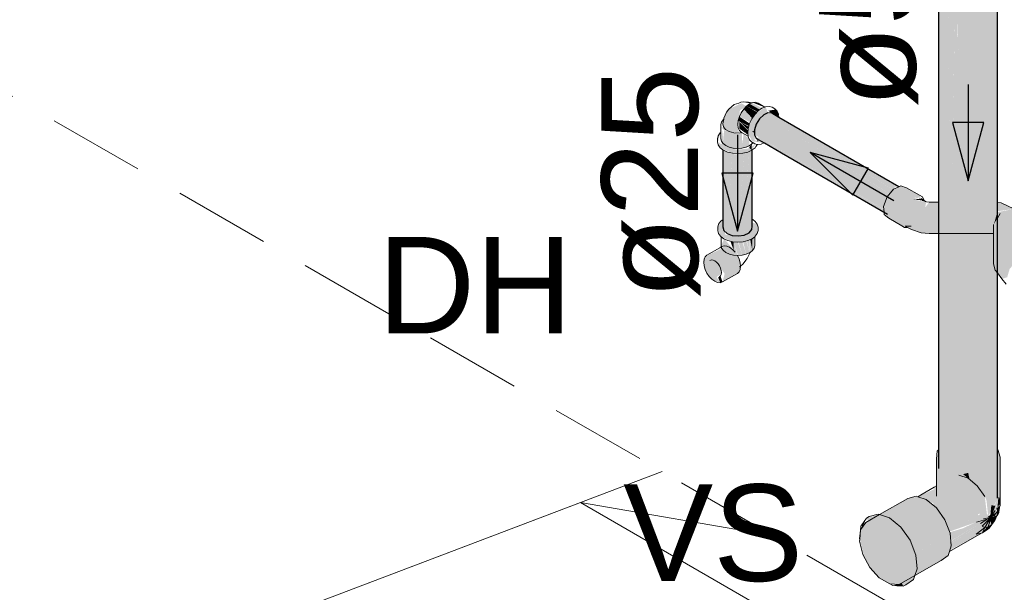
# Model space of a CAD drawing. Header units: millimetres. Extents: x 567 to 934, y -1 to 364.
# Tile 990 of 1056: x 755.54 to 757.58, y 194.78 to 195.97. Entities that reach past the tile are written whole.
import ezdxf

# ---------------------------------------------------------------- set-up
doc = ezdxf.new("R2010")
doc.units = ezdxf.units.MM
doc.header["$MEASUREMENT"] = 0
doc.linetypes.add('JIS_02_2.0', pattern=[0.3, 0.2, -0.1])
doc.linetypes.add('NULL', pattern=[0])
for name, color, linetype, lineweight in [('AF-Condutos', 140, 'Continuous', 25), ('AF-Conexões', 152, 'Continuous', 18), ('AF-Curva de transposição', 152, 'Continuous', 18), ('AF-Peça de utilização', 152, 'Continuous', 18), ('AF-Sentido conduto', 140, 'Continuous', 30), ('AF-Textos conduto', 7, 'Continuous', 9), ('DI-Área do detalhe', 10, 'JIS_02_2.0', 0), ('Textos', 7, 'Continuous', 9)]:
    doc.layers.add(name, color=color, linetype=linetype, lineweight=lineweight)
doc.layers.add('ARQ FINA', color=8, linetype='Continuous')
doc.styles.add('Arial', font='arial.ttf')

msp = doc.modelspace()

# ---------------------------------------------------------------- hatches: boundary and pattern name
at = {"layer": 'AF-Condutos', "linetype": 'Continuous'}
for points in [[(757.5603, 196.3222), (757.5532, 196.3085), (757.5054, 196.2975), (757.5043, 196.3681), (757.4923, 195.6803), (757.4796, 196.2981), (757.4842, 195.5907), (757.4794, 196.2982), (757.4813, 195.5907), (757.4793, 196.2982), (757.4802, 195.5907), (757.4792, 196.2983), (757.4791, 196.2983), (757.4777, 195.5907), (757.4786, 196.2984), (757.4782, 196.2985), (757.4675, 195.5907), (757.4583, 196.3041), (757.4629, 195.5907), (757.458, 196.3043), (757.4571, 196.3047), (757.4502, 195.5907), (757.4441, 196.3118), (757.44, 196.3149), (757.44, 195.1045), (757.4402, 195.0388), (757.4766, 195.0267), (757.4808, 195.0354), (757.5011, 195.0299), (757.5201, 195.003), (757.5177, 195.0276), (757.5281, 195.0006), (757.53, 195.0087), (757.5437, 194.9697), (757.5487, 194.9481), (757.5616, 194.9773), (757.5616, 196.3239), (757.5609, 195.5936)], [(757.4502, 195.5907), (757.4571, 196.302), (757.4441, 196.3118)], [(757.5609, 195.59), (757.5615, 196.3239), (757.5603, 196.3222)], [(757.4629, 195.5907), (757.4583, 196.3032), (757.458, 196.3043)], [(757.4675, 195.5907), (757.4781, 196.2985), (757.4583, 196.3041)], [(757.4777, 195.5907), (757.479, 196.2983), (757.4786, 196.2984)], [(757.4802, 195.5907), (757.4793, 196.2956), (757.4792, 196.2982)], [(757.4813, 195.5907), (757.4794, 196.2956), (757.4793, 196.2982)], [(757.4842, 195.5907), (757.4797, 196.2956), (757.4794, 196.2982)], [(757.4923, 195.6803), (757.503, 196.2926), (757.4972, 196.2969), (757.4796, 196.2982)], [(757.0944, 195.7747), (757.0777, 195.7713), (757.0624, 195.7524), (757.0587, 195.7304), (757.0829, 195.716), (757.3305, 195.5735), (757.0842, 195.7156), (757.3243, 195.5773), (757.3383, 195.6077), (757.1111, 195.7504), (757.3457, 195.6166), (757.1098, 195.7612), (757.3509, 195.6228), (757.3577, 195.6227)], [(757.3509, 195.6228), (757.1098, 195.7612), (757.3453, 195.617)], [(757.1111, 195.7504), (757.3384, 195.6078), (757.3457, 195.6166)], [(757.0624, 195.723), (757.3341, 195.5661), (757.0675, 195.7251)], [(757.0528, 195.6982), (757.0532, 195.7107), (757.0474, 195.7042)], [(757.0874, 195.7133), (757.3271, 195.5703), (757.3266, 195.5757)], [(756.9932, 195.5578), (756.9949, 195.6977), (756.9931, 195.6991)], [(756.9931, 195.5393), (757.002, 195.5259), (757.0041, 195.5599), (757.002, 195.6948), (756.9951, 195.6979)], [(757.0123, 195.6922), (757.002, 195.5259), (757.0127, 195.5219), (757.0127, 195.6921)], [(757.0041, 195.5599), (757.0121, 195.6903), (757.0021, 195.6948)], [(757.0248, 195.6913), (757.0127, 195.5219), (757.0252, 195.5207), (757.0252, 195.6914)], [(757.0127, 195.6904), (757.0127, 195.5219), (757.0246, 195.6893)], [(757.0371, 195.6927), (757.0252, 195.5207), (757.0375, 195.5226), (757.0375, 195.6928)], [(757.037, 195.6923), (757.0252, 195.6914), (757.0252, 195.5207)], [(757.0532, 195.5338), (757.0532, 195.6983), (757.047, 195.6956), (757.0375, 195.5226)], [(757.0469, 195.6951), (757.0375, 195.6928), (757.0375, 195.5226)], [(757.0533, 195.5559), (757.0539, 195.5412), (757.0539, 195.6989), (757.0532, 195.6984)], [(757.5011, 195.0299), (757.4907, 195.0272), (757.5043, 195.016)]]:
    msp.add_hatch(color=151, dxfattribs=at).paths.add_polyline_path(points)
at = {"layer": 'AF-Conexões', "linetype": 'Continuous'}
for points in [[(756.995, 195.7626), (756.9942, 195.7468), (757.0064, 195.7368), (757.0268, 195.7337), (757.0246, 195.743), (757.0284, 195.7808), (757.0422, 195.7896), (757.0314, 195.7954), (757.0055, 195.7834)], [(757.0498, 195.7562), (757.0532, 195.7632), (757.0363, 195.7834), (757.0273, 195.7678)], [(757.059, 195.7716), (757.0422, 195.7896), (757.0363, 195.7834), (757.0539, 195.7642)], [(757.0648, 195.7779), (757.0486, 195.7943), (757.0422, 195.7896)], [(757.0631, 195.7776), (757.0422, 195.7896), (757.0589, 195.7717)], [(757.079, 195.7134), (757.0587, 195.719), (757.0624, 195.7524), (757.0744, 195.7683), (757.0875, 195.7194), (757.0864, 195.7754), (757.0817, 195.7884), (757.0593, 195.7721), (757.0485, 195.7535), (757.0446, 195.7342), (757.0539, 195.7167)], [(757.0744, 195.7854), (757.0532, 195.7962), (757.0486, 195.7943)], [(757.0691, 195.7825), (757.0486, 195.7943), (757.0645, 195.7782)], [(757.0743, 195.7854), (757.0486, 195.7943), (757.0685, 195.7828)], [(757.0793, 195.7874), (757.066, 195.796), (757.0549, 195.797)], [(757.1084, 195.773), (757.1018, 195.7824), (757.0869, 195.7801), (757.1064, 195.7678)], [(757.047, 195.7481), (757.0273, 195.7678), (757.0248, 195.7595)], [(757.0463, 195.7488), (757.0485, 195.7535), (757.0273, 195.7678)], [(756.99, 195.7169), (756.9931, 195.7127), (756.9935, 195.7415)], [(756.9902, 195.7461), (756.9935, 195.7415), (757.0236, 195.7314)], [(757.0248, 195.7448), (757.0451, 195.7302), (757.0447, 195.7333)], [(757.046, 195.7473), (757.0272, 195.7581), (757.0449, 195.7412)], [(757.0273, 195.7434), (757.0445, 195.7335), (757.0451, 195.7393), (757.0272, 195.7573)], [(756.982, 195.7221), (756.9876, 195.7033), (757.0129, 195.6921), (757.0344, 195.6921), (757.0531, 195.6983), (757.0597, 195.7101), (757.0445, 195.7013), (757.0129, 195.6989), (756.9931, 195.7076), (756.9834, 195.7159), (756.9876, 195.7341)], [(756.9876, 195.7101), (757.0129, 195.6989), (757.0337, 195.7029), (757.0326, 195.7321), (757.0236, 195.7314), (756.9957, 195.7398), (756.9931, 195.7127)], [(757.0482, 195.7079), (757.0482, 195.7199), (757.0361, 195.7329), (757.0326, 195.7027)]]:
    msp.add_hatch(color=161, dxfattribs=at).paths.add_polyline_path(points)
at = {"layer": 'AF-Curva de transposição', "linetype": 'Continuous'}
for points in [[(757.3643, 195.5413), (757.4035, 195.5273), (757.4206, 195.5259), (757.5526, 195.5259), (757.44, 195.5374), (757.44, 195.5756), (757.4557, 195.5851), (757.44, 195.5851), (757.44, 195.5907), (757.4206, 195.5907), (757.4121, 195.5795), (757.4142, 195.5907), (757.3873, 195.5963), (757.4065, 195.6019), (757.3896, 195.5999), (757.3617, 195.6246), (757.3466, 195.6176), (757.3332, 195.6016), (757.326, 195.582), (757.3271, 195.5702), (757.3371, 195.5574)], [(757.4004, 195.6053), (757.3734, 195.6202), (757.3617, 195.6246), (757.388, 195.6001), (757.4021, 195.6015)], [(757.4102, 195.5939), (757.4037, 195.598), (757.3873, 195.5963)], [(757.5697, 195.5893), (757.5616, 195.5899), (757.5616, 195.5719), (757.5959, 195.5766)], [(757.5616, 195.5699), (757.5616, 195.556), (757.5539, 195.5441), (757.5533, 195.4627), (757.5573, 195.4496), (757.5711, 195.4316), (757.582, 195.4352), (757.587, 195.4521), (757.5994, 195.4669), (757.596, 195.4758), (757.6036, 195.4826), (757.6183, 195.4752), (757.6135, 195.5538), (757.5959, 195.5766)], [(757.5616, 195.5699), (757.5545, 195.5451), (757.5616, 195.5572)]]:
    msp.add_hatch(color=161, dxfattribs=at).paths.add_polyline_path(points)
at = {"layer": 'AF-Peça de utilização', "linetype": 'Continuous'}
for points in [[(756.9931, 195.554), (756.9826, 195.5387), (756.9882, 195.5199), (757.0135, 195.5087), (757.035, 195.5087), (757.0537, 195.5149), (757.0645, 195.5257), (757.0645, 195.545), (757.0545, 195.5482), (757.0539, 195.5346), (757.0252, 195.5207), (756.9981, 195.5232)], [(757.0578, 195.5181), (757.0551, 195.516), (757.0544, 195.4903), (757.0578, 195.4952)], [(756.9861, 195.4587), (756.9968, 195.4421), (756.9923, 195.4253), (757.0269, 195.4465), (757.0291, 195.4651), (757.0186, 195.4871), (757.0014, 195.4996), (756.9649, 195.4823), (756.9543, 195.4725), (756.9566, 195.4513), (756.9704, 195.4311), (756.9876, 195.4238), (756.9799, 195.4354), (756.9899, 195.4429)], [(756.9895, 195.5008), (756.9996, 195.4862), (757.0231, 195.4804), (757.0164, 195.5085), (757.0152, 195.492), (756.9963, 195.5143)], [(757.0152, 195.492), (757.0152, 195.5083), (757.0086, 195.5099)], [(757.0242, 195.5079), (757.0164, 195.5085), (757.0242, 195.4803), (757.0332, 195.481)], [(757.0332, 195.5086), (757.0254, 195.508), (757.0332, 195.481), (757.0416, 195.483)], [(757.0416, 195.5092), (757.035, 195.5087), (757.0416, 195.483)], [(757.0416, 195.5103), (757.0416, 195.483), (757.0488, 195.4862)], [(757.0488, 195.512), (757.0426, 195.5105), (757.0488, 195.4862)], [(757.0544, 195.4903), (757.0498, 195.5132), (757.0488, 195.4862)], [(757.0544, 195.5152), (757.0498, 195.5132), (757.0544, 195.4903)], [(756.9883, 195.4378), (756.9832, 195.4351), (756.9876, 195.4238), (756.9923, 195.4253)], [(757.5672, 194.965), (757.5672, 195.0626), (757.5629, 195.0783), (757.5011, 195.0646), (757.44, 195.0741), (757.4358, 195.0586), (757.4358, 195.0128), (757.4377, 194.9748), (757.44, 195.0056), (757.44, 194.9675), (757.4452, 194.9509), (757.465, 194.9369), (757.4907, 194.9305), (757.518, 194.9314), (757.5224, 194.9459), (757.5406, 194.9386), (757.5356, 194.9811), (757.5392, 194.9722), (757.5427, 194.9395), (757.5601, 194.9728), (757.5607, 194.9598)], [(757.5287, 194.9051), (757.5411, 194.9139), (757.5476, 194.9321), (757.5369, 194.9506), (757.5006, 194.9297), (757.535, 194.9529), (757.5195, 194.9712), (757.5359, 194.9807), (757.5201, 195.003), (757.5011, 195.0186), (757.4821, 195.0249), (757.44, 195.0026), (757.4307, 195.0002), (757.4362, 194.9588), (757.44, 194.9608), (757.4358, 194.9982), (757.3966, 194.9805), (757.4283, 194.9676), (757.4625, 194.9082), (757.516, 194.9271), (757.4899, 194.9148), (757.5404, 194.93), (757.4657, 194.8848), (757.4633, 194.8699)], [(757.2842, 194.8607), (757.2974, 194.8337), (757.3171, 194.8122), (757.3387, 194.7997), (757.3585, 194.7984), (757.4451, 194.8484), (757.4595, 194.8586), (757.4662, 194.8785), (757.4639, 194.9046), (757.3928, 194.8588), (757.3915, 194.8628), (757.4639, 194.9046), (757.3824, 194.8861), (757.3808, 194.8903), (757.4531, 194.9325), (757.4357, 194.9572), (757.4145, 194.9746), (757.3966, 194.9805), (757.3759, 194.9771), (757.2893, 194.9271), (757.2785, 194.9117), (757.2766, 194.8921)], [(757.5601, 194.9477), (757.5601, 194.9728), (757.5486, 194.9423)], [(757.5624, 194.9523), (757.5644, 194.9785), (757.5607, 194.9575)], [(757.5672, 194.965), (757.5644, 194.9785), (757.5631, 194.9613)], [(757.5601, 194.9473), (757.5491, 194.9394), (757.5563, 194.9619), (757.5499, 194.9625), (757.5486, 194.9423), (757.5565, 194.9397)], [(757.2819, 194.9164), (757.2906, 194.9363), (757.2806, 194.922)], [(757.3952, 194.8309), (757.3927, 194.8596), (757.3808, 194.8903), (757.3616, 194.9175), (757.3383, 194.9366), (757.3177, 194.9435), (757.2906, 194.9363), (757.3331, 194.8676), (757.3667, 194.7948), (757.3878, 194.809), (757.3952, 194.8309), (757.39, 194.8279)], [(757.3836, 194.8863), (757.4639, 194.9046), (757.4531, 194.9325), (757.3807, 194.8906)], [(757.529, 194.9266), (757.4637, 194.907), (757.4653, 194.8892)], [(757.4692, 194.8911), (757.4656, 194.8849), (757.5404, 194.93), (757.529, 194.9266)], [(757.5444, 194.9151), (757.5499, 194.9232), (757.5479, 194.9376), (757.5268, 194.9253), (757.5299, 194.9192), (757.5177, 194.9029), (757.5313, 194.907)], [(757.5607, 194.9407), (757.5479, 194.9376), (757.5499, 194.9232)], [(757.393, 194.8589), (757.4639, 194.9046), (757.3924, 194.8633)], [(757.5286, 194.9051), (757.4629, 194.8686), (757.4622, 194.8667)], [(757.345, 194.7962), (757.3667, 194.7948), (757.3637, 194.8014)]]:
    msp.add_hatch(color=161, dxfattribs=at).paths.add_polyline_path(points)

# ---------------------------------------------------------------- linework, layer by layer
at = {"layer": 'AF-Condutos'}
for p, q in [((757.44, 196.3149), (757.44, 195.5907)), ((757.5616, 195.5932), (757.5616, 196.324)), ((757.0691, 195.7632), (757.0624, 195.7524)), ((757.0777, 195.7713), (757.0691, 195.7632)), ((757.0866, 195.7754), (757.0777, 195.7713)), ((757.0944, 195.7747), (757.0866, 195.7754)), ((757.1092, 195.7662), (757.0944, 195.7747)), ((757.3577, 195.6227), (757.1092, 195.7662)), ((757.0624, 195.7524), (757.0587, 195.7408)), ((757.0587, 195.7408), (757.0587, 195.7348)), ((757.0587, 195.7348), (757.0587, 195.7304)), ((757.0587, 195.7304), (757.0624, 195.723)), ((757.0624, 195.723), (757.0653, 195.7213)), ((757.0653, 195.7213), (757.0665, 195.7206)), ((757.0665, 195.7206), (757.079, 195.7134)), ((757.079, 195.7134), (757.0792, 195.7133)), ((757.0792, 195.7133), (757.1144, 195.693)), ((756.9931, 195.6991), (756.9931, 195.5576)), ((757.0539, 195.5557), (757.0539, 195.6989)), ((757.1144, 195.693), (757.3341, 195.5661)), ((757.44, 195.5907), (757.44, 195.5259)), ((757.5616, 195.5899), (757.5616, 195.5932)), ((757.5616, 195.5572), (757.5616, 195.5899)), ((756.9931, 195.5576), (756.9931, 195.555)), ((757.5616, 195.444), (757.5616, 195.5572)), ((756.9931, 195.555), (756.9931, 195.5544)), ((756.9931, 195.5544), (756.9931, 195.5393)), ((756.9931, 195.5393), (756.9951, 195.5321)), ((757.0532, 195.5338), (757.0539, 195.5412)), ((757.0539, 195.5556), (757.0539, 195.5557)), ((757.0539, 195.5412), (757.0539, 195.5556)), ((756.9951, 195.5321), (757.002, 195.5259)), ((757.002, 195.5259), (757.0127, 195.5219)), ((757.0127, 195.5219), (757.0252, 195.5207)), ((757.0252, 195.5207), (757.0375, 195.5226)), ((757.0375, 195.5226), (757.0474, 195.5273)), ((757.0474, 195.5273), (757.0532, 195.5338)), ((757.44, 195.5259), (757.44, 195.1045)), ((757.5616, 195.4355), (757.5616, 195.444)), ((757.5616, 195.0829), (757.5616, 195.4355)), ((757.44, 195.1045), (757.44, 195.0776)), ((757.44, 195.0776), (757.44, 195.0689)), ((757.44, 195.0689), (757.44, 195.0389)), ((757.5616, 195.0794), (757.5616, 195.0829)), ((757.5616, 194.9773), (757.5616, 195.0794))]:
    msp.add_line(p, q, dxfattribs=at)
at = {"layer": 'AF-Conexões'}
for p, q in [((757.0055, 195.7834), (757.0007, 195.777)), ((757.0165, 195.7927), (757.0055, 195.7834)), ((757.0212, 195.7942), (757.0165, 195.7927)), ((757.0259, 195.7957), (757.0212, 195.7942)), ((757.0304, 195.7978), (757.0259, 195.7957)), ((757.0359, 195.7983), (757.0304, 195.7978)), ((757.0363, 195.7834), (757.0312, 195.7759)), ((757.0464, 195.798), (757.0359, 195.7983)), ((757.0422, 195.7896), (757.0363, 195.7834)), ((757.0407, 195.7978), (757.0532, 195.7963)), ((757.0491, 195.7967), (757.0407, 195.7978)), ((757.0486, 195.7943), (757.0422, 195.7896)), ((757.0535, 195.7964), (757.0464, 195.798)), ((757.0532, 195.7962), (757.0486, 195.7943)), ((757.0532, 195.7962), (757.0491, 195.7967)), ((757.0535, 195.7964), (757.0532, 195.7963)), ((757.0532, 195.7963), (757.0532, 195.7962)), ((757.0549, 195.797), (757.0535, 195.7964)), ((757.0609, 195.7976), (757.0549, 195.797)), ((757.066, 195.796), (757.0609, 195.7976)), ((757.0802, 195.7878), (757.066, 195.796)), ((757.074, 195.7852), (757.0664, 195.7796)), ((757.0802, 195.7878), (757.074, 195.7852)), ((757.0817, 195.7884), (757.0802, 195.7878)), ((757.0888, 195.7891), (757.0817, 195.7884)), ((757.0949, 195.7873), (757.0888, 195.7891)), ((757.1007, 195.7839), (757.0949, 195.7873)), ((757.1054, 195.7795), (757.1007, 195.7839)), ((756.9935, 195.7615), (756.99, 195.7567)), ((756.995, 195.7626), (756.9932, 195.7529)), ((756.995, 195.7626), (756.9935, 195.7615)), ((756.9952, 195.764), (756.995, 195.7626)), ((756.9954, 195.7649), (756.9952, 195.764)), ((757.0007, 195.777), (756.9954, 195.7649)), ((757.0273, 195.7678), (757.0248, 195.7595)), ((757.0312, 195.7759), (757.0273, 195.7678)), ((757.0532, 195.7632), (757.0485, 195.7535)), ((757.0593, 195.7721), (757.0532, 195.7632)), ((757.0664, 195.7796), (757.0593, 195.7721)), ((757.1084, 195.773), (757.1054, 195.7795)), ((757.1092, 195.7662), (757.1084, 195.773)), ((756.99, 195.7567), (756.9889, 195.7515)), ((756.9889, 195.7515), (756.9889, 195.7351)), ((756.9932, 195.7529), (756.9942, 195.7468)), ((756.9942, 195.7468), (756.9988, 195.7412)), ((756.9988, 195.7412), (757.0064, 195.7368)), ((757.0248, 195.7595), (757.024, 195.7517)), ((757.024, 195.7517), (757.0248, 195.7448)), ((757.0248, 195.7448), (757.0273, 195.7394)), ((757.0456, 195.7436), (757.0446, 195.7342)), ((757.0485, 195.7535), (757.0456, 195.7436)), ((756.9834, 195.7283), (756.982, 195.7221)), ((756.982, 195.7221), (756.982, 195.7153)), ((756.9876, 195.7341), (756.9834, 195.7283)), ((756.9889, 195.7351), (756.9876, 195.7341)), ((756.9889, 195.7351), (756.9889, 195.7221)), ((756.9889, 195.7221), (756.99, 195.7169)), ((757.0064, 195.7368), (757.0161, 195.7342)), ((757.0161, 195.7342), (757.0268, 195.7337)), ((757.0268, 195.7337), (757.0297, 195.7341)), ((757.0273, 195.7394), (757.0312, 195.7358)), ((757.0297, 195.7341), (757.0333, 195.7346)), ((757.0312, 195.7358), (757.0333, 195.7346)), ((757.0333, 195.7346), (757.0454, 195.7276)), ((757.0446, 195.7342), (757.0454, 195.7276)), ((757.0454, 195.7276), (757.0456, 195.726)), ((757.0456, 195.726), (757.0485, 195.7195)), ((757.0587, 195.7348), (757.0552, 195.7375)), ((757.0653, 195.7172), (757.0653, 195.7213)), ((756.982, 195.7153), (756.9834, 195.7091)), ((756.9834, 195.7091), (756.9876, 195.7033)), ((756.9876, 195.7033), (756.9931, 195.6991)), ((756.99, 195.7169), (756.9931, 195.7127)), ((756.9931, 195.7127), (756.9935, 195.7121)), ((756.9935, 195.7121), (756.999, 195.7079)), ((756.999, 195.7079), (757.0062, 195.7047)), ((757.0062, 195.7047), (757.0146, 195.7027)), ((757.0146, 195.7027), (757.0236, 195.702)), ((757.0236, 195.702), (757.0326, 195.7027)), ((757.0326, 195.7027), (757.041, 195.7047)), ((757.041, 195.7047), (757.0415, 195.7049)), ((757.0415, 195.7049), (757.0426, 195.7054)), ((757.0426, 195.7054), (757.0478, 195.7077)), ((757.0478, 195.7077), (757.0482, 195.7079)), ((757.0482, 195.7079), (757.0524, 195.711)), ((757.0485, 195.7195), (757.0532, 195.7151)), ((757.0524, 195.711), (757.0538, 195.7121)), ((757.0532, 195.7151), (757.0539, 195.7147)), ((757.0538, 195.7121), (757.0539, 195.7122)), ((757.0539, 195.7147), (757.0552, 195.714)), ((757.0539, 195.7122), (757.0549, 195.7136)), ((757.0539, 195.6989), (757.0597, 195.7033)), ((757.0549, 195.7137), (757.0552, 195.714)), ((757.0549, 195.7136), (757.0549, 195.7137)), ((757.0552, 195.714), (757.0558, 195.7136)), ((757.0558, 195.7136), (757.0591, 195.7117)), ((757.0591, 195.7117), (757.0641, 195.7102)), ((757.0597, 195.7033), (757.0617, 195.706)), ((757.0617, 195.706), (757.0639, 195.7091)), ((757.0639, 195.7091), (757.064, 195.7097)), ((757.064, 195.7097), (757.0641, 195.7102)), ((757.0641, 195.7102), (757.0646, 195.71)), ((757.0646, 195.71), (757.0652, 195.7099)), ((757.0652, 195.7099), (757.0653, 195.7099)), ((757.0653, 195.7099), (757.0723, 195.7106)), ((757.0723, 195.7106), (757.079, 195.7134)), ((756.9931, 195.6991), (756.9942, 195.6983)), ((756.9942, 195.6983), (757.0028, 195.6945)), ((757.0028, 195.6945), (757.0129, 195.6921)), ((757.0129, 195.6921), (757.0236, 195.6913)), ((757.0236, 195.6913), (757.0344, 195.6921)), ((757.0344, 195.6921), (757.0445, 195.6945)), ((757.0445, 195.6945), (757.0531, 195.6983)), ((757.0531, 195.6983), (757.0539, 195.6989))]:
    msp.add_line(p, q, dxfattribs=at)
at = {"layer": 'AF-Curva de transposição'}
for p, q in [((757.3577, 195.6227), (757.3466, 195.6176)), ((757.3617, 195.6246), (757.3577, 195.6227)), ((757.3734, 195.6202), (757.3617, 195.6246)), ((757.4004, 195.6053), (757.3734, 195.6202)), ((757.3332, 195.6016), (757.326, 195.582)), ((757.3466, 195.6176), (757.3332, 195.6016)), ((757.4065, 195.6019), (757.4004, 195.6053)), ((757.4102, 195.5939), (757.4037, 195.598)), ((757.4102, 195.5939), (757.4065, 195.6019)), ((757.326, 195.582), (757.3271, 195.5702)), ((757.4107, 195.5926), (757.4058, 195.5939)), ((757.413, 195.5921), (757.4102, 195.5939)), ((757.413, 195.5921), (757.4107, 195.5926)), ((757.4147, 195.5916), (757.413, 195.5921)), ((757.4206, 195.5907), (757.4147, 195.5916)), ((757.44, 195.5907), (757.4206, 195.5907)), ((757.5697, 195.5893), (757.5616, 195.5899)), ((757.5959, 195.5766), (757.5697, 195.5893)), ((757.3271, 195.5702), (757.3275, 195.5654)), ((757.3275, 195.5654), (757.3371, 195.5574)), ((757.3371, 195.5574), (757.3638, 195.5413)), ((757.5674, 195.5671), (757.5616, 195.5572)), ((757.3638, 195.5413), (757.3695, 195.5379)), ((757.3695, 195.5379), (757.3727, 195.5382)), ((757.3828, 195.5406), (757.3709, 195.541)), ((757.3709, 195.541), (757.3757, 195.5385)), ((757.3727, 195.5382), (757.3757, 195.5385)), ((757.3757, 195.5385), (757.384, 195.5342)), ((757.5539, 195.5441), (757.5533, 195.4627)), ((757.384, 195.5342), (757.4035, 195.5273)), ((757.4035, 195.5273), (757.4206, 195.5259)), ((757.4206, 195.5259), (757.44, 195.5259)), ((757.44, 195.5259), (757.5526, 195.5259)), ((757.5533, 195.4627), (757.5573, 195.4496)), ((757.5573, 195.4496), (757.5616, 195.444)), ((757.5616, 195.444), (757.5711, 195.4316)), ((757.5711, 195.4316), (757.5796, 195.4205))]:
    msp.add_line(p, q, dxfattribs=at)
at = {"layer": 'AF-Peça de utilização'}
for p, q in [((756.984, 195.545), (756.9826, 195.5387)), ((756.9826, 195.5387), (756.9826, 195.5319)), ((756.9882, 195.5508), (756.984, 195.545)), ((756.9896, 195.5518), (756.9882, 195.5508)), ((756.9931, 195.5544), (756.9896, 195.5518)), ((757.0551, 195.5547), (757.0539, 195.5556)), ((757.0603, 195.5508), (757.0551, 195.5547)), ((757.0645, 195.545), (757.0603, 195.5508)), ((757.0659, 195.5387), (757.0645, 195.545)), ((757.0659, 195.5319), (757.0659, 195.5387)), ((756.9826, 195.5319), (756.984, 195.5257)), ((756.984, 195.5257), (756.9882, 195.5199)), ((756.9882, 195.5199), (756.9895, 195.519)), ((756.9895, 195.519), (756.9948, 195.5149)), ((756.9895, 195.519), (756.9895, 195.5008)), ((757.0537, 195.5149), (757.059, 195.519)), ((757.059, 195.519), (757.0603, 195.5199)), ((757.059, 195.5004), (757.059, 195.519)), ((757.0603, 195.5199), (757.0645, 195.5257)), ((757.0645, 195.5257), (757.0659, 195.5319)), ((756.9866, 195.496), (756.9602, 195.4808)), ((756.989, 195.4975), (756.9866, 195.496)), ((756.9895, 195.4977), (756.989, 195.4975)), ((756.9895, 195.5008), (756.9895, 195.5004)), ((756.9895, 195.5004), (756.9899, 195.4983)), ((756.99, 195.498), (756.9895, 195.4977)), ((756.9899, 195.4983), (756.99, 195.498)), ((756.99, 195.498), (756.9906, 195.4952)), ((756.9959, 195.5002), (756.9912, 195.4987)), ((756.9948, 195.5149), (757.0034, 195.5111)), ((757.0014, 195.4996), (756.9959, 195.5002)), ((757.0072, 195.4971), (757.0014, 195.4996)), ((757.0034, 195.5111), (757.0135, 195.5087)), ((757.0131, 195.4928), (757.0072, 195.4971)), ((757.0135, 195.5087), (757.0242, 195.5079)), ((757.0242, 195.5079), (757.035, 195.5087)), ((757.035, 195.5087), (757.0451, 195.5111)), ((757.0451, 195.5111), (757.0537, 195.5149)), ((757.0578, 195.4952), (757.059, 195.5004)), ((756.9566, 195.4775), (756.9543, 195.4725)), ((756.9602, 195.4808), (756.9566, 195.4775)), ((756.9906, 195.4952), (756.9941, 195.4903)), ((756.9941, 195.4903), (756.9996, 195.4862)), ((756.9996, 195.4862), (757.0069, 195.483)), ((757.0069, 195.483), (757.0152, 195.481)), ((757.0186, 195.4871), (757.0131, 195.4928)), ((757.0152, 195.481), (757.0231, 195.4804)), ((757.0231, 195.4804), (757.0242, 195.4803)), ((757.0233, 195.4802), (757.0231, 195.4804)), ((757.0269, 195.4727), (757.0233, 195.4802)), ((757.0242, 195.4803), (757.0332, 195.481)), ((757.0332, 195.481), (757.0416, 195.483)), ((757.0416, 195.483), (757.0488, 195.4862)), ((757.0434, 195.474), (757.0475, 195.4824)), ((757.0475, 195.4824), (757.0496, 195.4867)), ((757.0488, 195.4862), (757.0496, 195.4867)), ((757.0496, 195.4867), (757.0544, 195.4903)), ((757.0544, 195.4903), (757.0578, 195.4952)), ((756.9543, 195.4725), (756.9536, 195.4661)), ((756.9536, 195.4661), (756.9543, 195.4589)), ((756.9543, 195.4589), (756.9566, 195.4513)), ((756.9664, 195.4701), (756.9693, 195.471)), ((756.9693, 195.471), (756.9727, 195.4707)), ((756.9727, 195.4707), (756.9763, 195.4691)), ((756.9763, 195.4691), (756.9799, 195.4665)), ((756.9799, 195.4665), (756.9832, 195.463)), ((756.9832, 195.463), (756.9861, 195.4587)), ((756.9861, 195.4587), (756.9883, 195.4541)), ((757.0291, 195.4651), (757.0269, 195.4727)), ((757.0278, 195.4557), (757.0299, 195.4578)), ((757.0299, 195.4578), (757.0291, 195.4651)), ((757.0291, 195.4515), (757.0299, 195.4578)), ((757.0299, 195.4578), (757.0344, 195.4621)), ((757.0344, 195.4621), (757.0434, 195.474)), ((756.9566, 195.4513), (756.9602, 195.4438)), ((756.9602, 195.4438), (756.9649, 195.4369)), ((756.9649, 195.4369), (756.9704, 195.4311)), ((756.9883, 195.438), (756.9861, 195.436)), ((756.9883, 195.4541), (756.9897, 195.4494)), ((756.9897, 195.4411), (756.9883, 195.438)), ((756.9897, 195.4494), (756.9902, 195.445)), ((756.9902, 195.445), (756.9897, 195.4411)), ((756.9923, 195.4253), (757.0233, 195.4431)), ((757.0233, 195.4431), (757.0269, 195.4465)), ((757.0269, 195.4465), (757.0291, 195.4515)), ((756.9704, 195.4311), (756.9763, 195.4268)), ((756.9763, 195.4268), (756.9821, 195.4243)), ((756.9821, 195.4243), (756.9876, 195.4238)), ((756.9876, 195.4238), (756.9923, 195.4253)), ((757.4372, 195.0745), (757.4358, 195.0586)), ((757.44, 195.0776), (757.4372, 195.0745)), ((757.5629, 195.0783), (757.5616, 195.0794)), ((757.5672, 195.0626), (757.5629, 195.0783)), ((757.4358, 195.0586), (757.4358, 195.0403)), ((757.5672, 195.0313), (757.5672, 195.0626)), ((757.4358, 195.0403), (757.4358, 195.0128)), ((757.5672, 195.0148), (757.5672, 195.0313)), ((757.4358, 195.0128), (757.4358, 195.0032)), ((757.5011, 195.0186), (757.4821, 195.0249)), ((757.5201, 195.003), (757.5011, 195.0186)), ((757.5672, 194.9798), (757.5672, 195.0148)), ((757.4144, 194.9908), (757.4058, 194.9859)), ((757.4307, 195.0002), (757.4144, 194.9908)), ((757.4358, 195.0032), (757.4307, 195.0002)), ((757.4358, 195.0032), (757.4358, 194.9816)), ((757.5359, 194.9807), (757.5201, 195.003)), ((757.3759, 194.9771), (757.3177, 194.9435)), ((757.3934, 194.9816), (757.3759, 194.9771)), ((757.3966, 194.9805), (757.3934, 194.9816)), ((757.4058, 194.9859), (757.3966, 194.9805)), ((757.4145, 194.9746), (757.3966, 194.9805)), ((757.4357, 194.9572), (757.4145, 194.9746)), ((757.5644, 194.9785), (757.5631, 194.9613)), ((757.5668, 194.967), (757.5644, 194.9785)), ((757.5672, 194.965), (757.5668, 194.967)), ((757.5672, 194.9676), (757.5672, 194.9798)), ((757.5672, 194.965), (757.5672, 194.9676)), ((757.4531, 194.9325), (757.4357, 194.9572)), ((757.5499, 194.9625), (757.5483, 194.9421)), ((757.5569, 194.9517), (757.5491, 194.9394)), ((757.5563, 194.9619), (757.5501, 194.9439)), ((757.5545, 194.9433), (757.5601, 194.9473)), ((757.5596, 194.9477), (757.5607, 194.9487)), ((757.5601, 194.9473), (757.5607, 194.9487)), ((757.5607, 194.9575), (757.562, 194.9514)), ((757.5622, 194.95), (757.5607, 194.9407)), ((757.5607, 194.9487), (757.5616, 194.9495)), ((757.5616, 194.9495), (757.5622, 194.95)), ((757.5617, 194.9425), (757.5644, 194.9474)), ((757.566, 194.9602), (757.5618, 194.9449)), ((757.562, 194.9514), (757.5622, 194.95)), ((757.5622, 194.95), (757.5648, 194.9576)), ((757.5624, 194.9523), (757.5622, 194.95)), ((757.5631, 194.9613), (757.5624, 194.9523)), ((757.5627, 194.953), (757.5648, 194.9576)), ((757.5644, 194.9474), (757.5647, 194.9495)), ((757.5647, 194.9495), (757.5668, 194.9618)), ((757.5648, 194.9576), (757.566, 194.9602)), ((757.566, 194.9602), (757.5668, 194.9618)), ((757.5668, 194.9618), (757.5672, 194.9626)), ((757.5672, 194.9644), (757.5672, 194.965)), ((757.5673, 194.9646), (757.5672, 194.965)), ((757.5672, 194.9644), (757.5673, 194.9646)), ((757.5673, 194.9646), (757.5672, 194.9643)), ((757.5672, 194.9641), (757.5673, 194.9646)), ((757.5672, 194.9643), (757.5672, 194.9644)), ((757.5672, 194.9641), (757.5672, 194.9643)), ((757.5672, 194.9626), (757.5672, 194.9641)), ((757.2893, 194.9271), (757.2785, 194.9117)), ((757.2906, 194.9363), (757.2806, 194.922)), ((757.3177, 194.9435), (757.2893, 194.9271)), ((757.2958, 194.9393), (757.2906, 194.9363)), ((757.3151, 194.9443), (757.2958, 194.9393)), ((757.3177, 194.9435), (757.3151, 194.9443)), ((757.3383, 194.9366), (757.3177, 194.9435)), ((757.3616, 194.9175), (757.3383, 194.9366)), ((757.4639, 194.9046), (757.4531, 194.9325)), ((757.5182, 194.9277), (757.5427, 194.9349)), ((757.5268, 194.9253), (757.5401, 194.933)), ((757.5299, 194.9192), (757.5472, 194.9369)), ((757.5328, 194.9349), (757.546, 194.9373)), ((757.5354, 194.9166), (757.5473, 194.9365)), ((757.5424, 194.9394), (757.5469, 194.9379)), ((757.5425, 194.918), (757.5473, 194.9356)), ((757.5427, 194.9349), (757.546, 194.9373)), ((757.5439, 194.9353), (757.5443, 194.9355)), ((757.5443, 194.9355), (757.5472, 194.9372)), ((757.5449, 194.924), (757.5476, 194.9321)), ((757.5452, 194.9407), (757.5471, 194.9386)), ((757.546, 194.9373), (757.5472, 194.9375)), ((757.5468, 194.942), (757.5469, 194.9415)), ((757.5469, 194.9415), (757.5471, 194.9406)), ((757.5469, 194.9379), (757.5471, 194.9379)), ((757.5471, 194.9406), (757.5477, 194.9385)), ((757.5471, 194.9386), (757.5474, 194.9382)), ((757.5471, 194.9379), (757.5479, 194.9376)), ((757.5472, 194.9372), (757.5479, 194.9376)), ((757.5472, 194.9369), (757.5479, 194.9376)), ((757.5472, 194.9375), (757.5479, 194.9376)), ((757.5473, 194.9356), (757.5479, 194.9376)), ((757.5473, 194.9365), (757.5479, 194.9376)), ((757.5476, 194.9321), (757.5473, 194.9356)), ((757.5474, 194.9382), (757.5479, 194.9376)), ((757.5477, 194.9385), (757.5479, 194.9376)), ((757.5479, 194.9376), (757.5545, 194.9433)), ((757.5607, 194.9407), (757.5479, 194.9376)), ((757.5491, 194.9394), (757.5479, 194.9376)), ((757.5483, 194.9389), (757.5479, 194.9376)), ((757.548, 194.9387), (757.5479, 194.9376)), ((757.5563, 194.9312), (757.5479, 194.9376)), ((757.5484, 194.9342), (757.5479, 194.9376)), ((757.5482, 194.9418), (757.548, 194.9387)), ((757.5483, 194.9421), (757.5482, 194.9418)), ((757.5501, 194.9439), (757.5483, 194.9389)), ((757.5499, 194.9232), (757.5484, 194.9342)), ((757.5491, 194.9394), (757.5545, 194.9433)), ((757.5499, 194.9232), (757.5563, 194.9312)), ((757.5563, 194.9312), (757.5607, 194.9407)), ((757.5618, 194.9449), (757.5607, 194.9407)), ((757.5607, 194.9407), (757.5617, 194.9425)), ((757.2779, 194.9109), (757.2763, 194.8935)), ((757.2785, 194.9117), (757.2766, 194.8921)), ((757.2788, 194.9194), (757.2779, 194.9109)), ((757.2806, 194.922), (757.2788, 194.9194)), ((757.3808, 194.8903), (757.3616, 194.9175)), ((757.4622, 194.8667), (757.5286, 194.9051)), ((757.4662, 194.8785), (757.4639, 194.9046)), ((757.5354, 194.9166), (757.5177, 194.9029)), ((757.5177, 194.9029), (757.5285, 194.9051)), ((757.5285, 194.9051), (757.5287, 194.9051)), ((757.5287, 194.9051), (757.5307, 194.9056)), ((757.5354, 194.9166), (757.5299, 194.9192)), ((757.5307, 194.9056), (757.5412, 194.9128)), ((757.5335, 194.9085), (757.5307, 194.9056)), ((757.5307, 194.9056), (757.5313, 194.907)), ((757.5313, 194.907), (757.5354, 194.9166)), ((757.5313, 194.907), (757.5335, 194.9085)), ((757.5425, 194.918), (757.5335, 194.9085)), ((757.5335, 194.9085), (757.5416, 194.9142)), ((757.5425, 194.918), (757.5354, 194.9166)), ((757.5412, 194.9128), (757.5444, 194.9151)), ((757.5416, 194.9142), (757.5428, 194.9176)), ((757.543, 194.9184), (757.5425, 194.918)), ((757.5428, 194.9176), (757.5425, 194.918)), ((757.5439, 194.9158), (757.5428, 194.9176)), ((757.5499, 194.9232), (757.543, 194.9184)), ((757.5444, 194.9151), (757.5439, 194.9158)), ((757.5444, 194.9151), (757.5499, 194.9232)), ((757.2766, 194.8921), (757.2762, 194.8882)), ((757.2762, 194.8882), (757.2829, 194.8606)), ((757.2763, 194.8935), (757.2766, 194.8921)), ((757.3927, 194.8596), (757.3808, 194.8903)), ((757.4595, 194.8586), (757.4622, 194.8667)), ((757.4622, 194.8667), (757.4662, 194.8785)), ((757.2829, 194.8606), (757.2974, 194.8337)), ((757.3905, 194.8169), (757.4451, 194.8484)), ((757.3952, 194.8309), (757.3927, 194.8596)), ((757.4451, 194.8484), (757.4595, 194.8586)), ((757.2974, 194.8337), (757.3171, 194.8122)), ((757.3905, 194.8169), (757.3952, 194.8309)), ((757.3171, 194.8122), (757.3387, 194.7997)), ((757.3585, 194.7984), (757.3905, 194.8169)), ((757.3719, 194.7978), (757.3878, 194.809)), ((757.3878, 194.809), (757.3905, 194.8169)), ((757.3387, 194.7997), (757.3585, 194.7984)), ((757.339, 194.7997), (757.345, 194.7962)), ((757.345, 194.7962), (757.3536, 194.7956)), ((757.3536, 194.7956), (757.3667, 194.7948)), ((757.3667, 194.7948), (757.3719, 194.7978))]:
    msp.add_line(p, q, dxfattribs=at)
at = {"layer": 'AF-Sentido conduto'}
for p, q in [((757.5335, 195.7554), (757.4688, 195.7554)), ((757.4688, 195.7554), (757.5011, 195.6346)), ((757.5011, 195.6346), (757.5335, 195.7554)), ((757.1738, 195.6936), (757.2622, 195.6052)), ((757.2945, 195.6612), (757.1738, 195.6936)), ((757.2622, 195.6052), (757.2945, 195.6612)), ((757.056, 195.651), (756.9913, 195.651)), ((756.9913, 195.651), (757.0236, 195.5303)), ((757.0236, 195.5303), (757.056, 195.651))]:
    msp.add_line(p, q, dxfattribs=at)
for points in [[(757.5011, 195.8346), (757.5011, 195.6346)], [(757.0236, 195.7303), (757.0236, 195.5303)], [(757.347, 195.5936), (757.1738, 195.6936)]]:
    msp.add_lwpolyline(points, dxfattribs=at)
at = {"layer": 'ARQ FINA', "lineweight": 5}
for p, q in [((756.8677, 195.0324), (749.2107, 192.1314)), ((756.6982, 194.9682), (749.2107, 192.1314)), ((757.5631, 194.4688), (756.6982, 194.9682)), ((756.6982, 194.9682), (757.0978, 194.8996))]:
    msp.add_line(p, q, dxfattribs=at)
at = {"layer": 'DI-Área do detalhe'}
msp.add_lwpolyline([(747.1937, 191.8011), (754.8291, 196.2094), (764.8577, 190.4194), (757.2223, 186.0111), (747.1937, 191.8011)], dxfattribs=at)

# ---------------------------------------------------------------- texts
at = {"layer": 'AF-Textos conduto', "linetype": 'NULL', "char_height": 0.2, "width": 0.962805, "attachment_point": 8, "rotation": 90.0002, "line_spacing_factor": 0.6, "style": 'Arial'}
for s, insert in [('ø50', (757.3977, 196.0269)), ('ø25', (756.947, 195.6303))]:
    msp.add_mtext(s, dxfattribs=dict(at, insert=insert))
at = {"layer": 'Textos', "linetype": 'NULL', "char_height": 0.2, "attachment_point": 9, "line_spacing_factor": 0.6, "style": 'Arial'}
for s, insert, width in [('DH', (756.6819, 195.3188), 0.807317), ('VS', (757.1594, 194.8031), 0.745732)]:
    msp.add_mtext(s, dxfattribs=dict(at, insert=insert, width=width))

doc.saveas('drawing.dxf')
